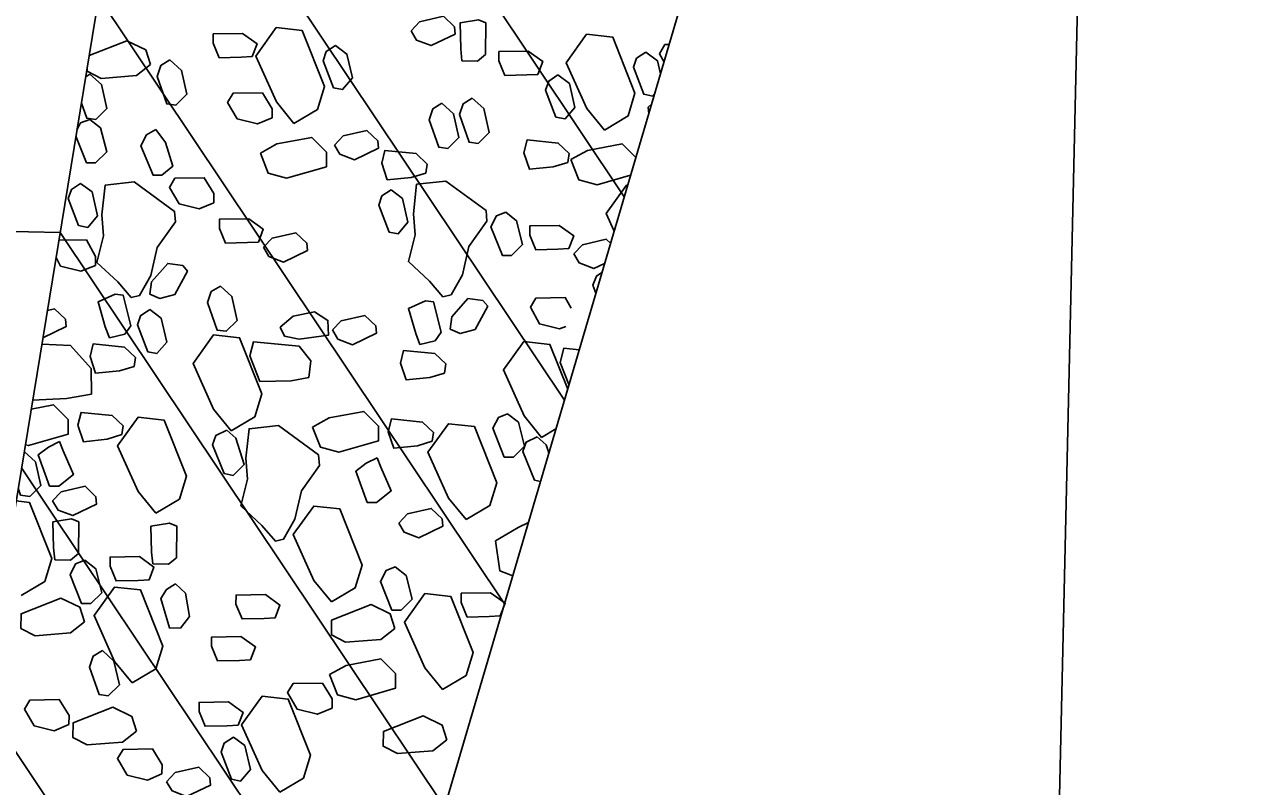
# Model space of a CAD drawing. Extents: x 2384780 to 2405432, y 547869 to 573706.
# Drawn here: x 2395733.04 to 2395770.26, y 553770.06 to 553793.46 of the extents above; entities that cross this region are included whole.
import ezdxf

# ---------------------------------------------------------------- set-up
doc = ezdxf.new("R2010")
doc.units = 0
for name, color, linetype in [('Old_Level_1', 7, 'Continuous'), ('Old_Level_10', 7, 'Continuous'), ('Old_Level_56', 7, 'Continuous'), ('Old_Level_63', 7, 'Continuous'), ('Prop Buffer Zone 1', 7, 'Continuous')]:
    doc.layers.add(name, color=color, linetype=linetype)

msp = doc.modelspace()

# ---------------------------------------------------------------- linework, layer by layer
at = {"layer": 'Old_Level_1'}
msp.add_line((2395756.774, 553806.246), (2395733.132, 553725.867), dxfattribs=at)
at = {"layer": 'Old_Level_10'}
for p, q in [((2395737.694, 553808.727), (2395751.455, 553788.164)), ((2395736.509, 553801.507), (2395749.618, 553781.919)), ((2395735.325, 553794.287), (2395747.782, 553775.674)), ((2395734.141, 553787.066), (2395745.945, 553769.428)), ((2395732.956, 553779.846), (2395744.108, 553763.183)), ((2395731.772, 553772.626), (2395742.271, 553756.938))]:
    msp.add_line(p, q, dxfattribs=at)
for points in [[(2395744.912, 553793.255), (2395745.175, 553793.535), (2395745.907, 553793.701), (2395746.244, 553793.381), (2395746.262, 553793.156), (2395745.529, 553792.802), (2395745.079, 553792.973), (2395744.912, 553793.255)], [(2395746.471, 553792.338), (2395746.436, 553792.699), (2395746.417, 553793.497), (2395746.982, 553793.591), (2395747.209, 553793.499), (2395747.198, 553792.53), (2395746.954, 553792.329), (2395746.471, 553792.338)], [(2395740.036, 553792.465), (2395739.698, 553792.447), (2395739.022, 553792.431), (2395738.837, 553792.881), (2395738.839, 553793.163), (2395739.738, 553793.178), (2395740.188, 553792.858), (2395740.036, 553792.465)], [(2395741.316, 553790.412), (2395740.778, 553791.074), (2395740.146, 553792.48), (2395740.773, 553793.354), (2395741.573, 553793.265), (2395742.257, 553791.544), (2395742.045, 553790.844), (2395741.316, 553790.412)], [(2395750.845, 553790.211), (2395750.306, 553790.873), (2395749.674, 553792.279), (2395750.301, 553793.153), (2395751.101, 553793.064), (2395751.785, 553791.343), (2395751.573, 553790.643), (2395750.845, 553790.211)], [(2395735.031, 553792.496), (2395736.188, 553792.954), (2395736.769, 553792.671), (2395736.917, 553792.22)], [(2395742.589, 553792.804), (2395742.944, 553792.54), (2395743.11, 553791.809), (2395742.809, 553791.454), (2395742.528, 553791.511), (2395742.212, 553792.337), (2395742.307, 553792.618), (2395742.589, 553792.804)], [(2395752.676, 553792.314), (2395752.534, 553792.554), (2395752.704, 553792.836), (2395752.83, 553792.838)], [(2395748.806, 553791.921), (2395748.468, 553791.903), (2395747.793, 553791.887), (2395747.607, 553792.337), (2395747.609, 553792.62), (2395748.508, 553792.634), (2395748.958, 553792.314), (2395748.806, 553791.921)], [(2395752.378, 553791.301), (2395752.337, 553791.253), (2395752.056, 553791.31), (2395751.74, 553792.136), (2395751.835, 553792.417), (2395752.117, 553792.603)], [(2395752.117, 553792.603), (2395752.472, 553792.339), (2395752.564, 553791.934)], [(2395736.917, 553792.22), (2395736.485, 553791.884), (2395735.402, 553791.795), (2395734.965, 553792.02), (2395734.965, 553792.096)], [(2395737.511, 553792.363), (2395737.867, 553792.043), (2395738.032, 553791.31), (2395737.694, 553790.975), (2395737.413, 553791.013), (2395737.115, 553791.858), (2395737.229, 553792.195), (2395737.511, 553792.363)], [(2395735.054, 553791.924), (2395735.409, 553791.605), (2395735.576, 553790.872), (2395735.236, 553790.536), (2395734.956, 553790.575), (2395734.792, 553791.039)], [(2395734.925, 553791.848), (2395735.054, 553791.924)], [(2395749.42, 553791.902), (2395749.775, 553791.638), (2395749.941, 553790.906), (2395749.64, 553790.551), (2395749.359, 553790.608), (2395749.043, 553791.434), (2395749.138, 553791.715), (2395749.42, 553791.902)], [(2395740.648, 553790.584), (2395740.197, 553790.398), (2395739.579, 553790.551), (2395739.281, 553791.058), (2395739.451, 553791.339), (2395740.351, 553791.353), (2395740.649, 553790.865), (2395740.648, 553790.584)], [(2395745.86, 553791.032), (2395746.215, 553790.713), (2395746.382, 553789.98), (2395746.043, 553789.644), (2395745.762, 553789.682), (2395745.465, 553790.527), (2395745.579, 553790.864), (2395745.86, 553791.032)], [(2395746.791, 553791.188), (2395747.146, 553790.868), (2395747.311, 553790.136), (2395746.973, 553789.801), (2395746.692, 553789.838), (2395746.395, 553790.684), (2395746.508, 553791.021), (2395746.791, 553791.188)], [(2395752.195, 553790.912), (2395752.292, 553791.007)], [(2395752.207, 553790.72), (2395752.195, 553790.912)], [(2395735.048, 553790.54), (2395735.384, 553790.276), (2395735.569, 553789.545), (2395735.23, 553789.209), (2395734.95, 553789.21), (2395734.625, 553790.019)], [(2395734.657, 553790.213), (2395734.766, 553790.429), (2395735.048, 553790.54)], [(2395737.074, 553790.228), (2395737.373, 553789.834), (2395737.595, 553789.102), (2395737.257, 553788.822), (2395736.993, 553788.823), (2395736.622, 553789.724), (2395736.792, 553790.061), (2395737.074, 553790.228)], [(2395742.561, 553789.749), (2395742.825, 553790.03), (2395743.558, 553790.196), (2395743.894, 553789.876), (2395743.911, 553789.651), (2395743.179, 553789.297), (2395742.729, 553789.468), (2395742.561, 553789.749)], [(2395740.289, 553789.505), (2395740.796, 553789.784), (2395741.865, 553789.987), (2395742.314, 553789.536), (2395742.312, 553789.085), (2395741.092, 553788.734), (2395740.53, 553788.886), (2395740.289, 553789.505)], [(2395749.727, 553789.211), (2395749.276, 553789.082), (2395748.545, 553789.009), (2395748.378, 553789.517), (2395748.473, 553789.91), (2395749.43, 553789.812), (2395749.765, 553789.493), (2395749.727, 553789.211)], [(2395749.817, 553789.304), (2395750.324, 553789.583), (2395751.393, 553789.786), (2395751.809, 553789.368)], [(2395745.365, 553788.887), (2395744.914, 553788.758), (2395744.183, 553788.686), (2395744.016, 553789.193), (2395744.11, 553789.586), (2395745.067, 553789.488), (2395745.403, 553789.169), (2395745.365, 553788.887)], [(2395751.651, 553788.83), (2395750.621, 553788.533), (2395750.058, 553788.685), (2395749.817, 553789.304)], [(2395738.862, 553787.979), (2395738.411, 553787.794), (2395737.793, 553787.946), (2395737.495, 553788.453), (2395737.664, 553788.735), (2395738.564, 553788.749), (2395738.863, 553788.26), (2395738.862, 553787.979)], [(2395745.982, 553788.647), (2395747.217, 553787.742), (2395747.243, 553787.419), (2395746.688, 553786.637), (2395746.487, 553785.772), (2395746.143, 553785.159), (2395745.889, 553785.096), (2395745.476, 553785.578), (2395744.829, 553786.175), (2395745.037, 553786.993), (2395744.984, 553787.638), (2395745.084, 553788.547), (2395745.982, 553788.647)], [(2395734.769, 553788.576), (2395735.124, 553788.312), (2395735.29, 553787.581), (2395734.988, 553787.226), (2395734.708, 553787.283), (2395734.391, 553788.109), (2395734.487, 553788.389), (2395734.769, 553788.576)], [(2395736.416, 553788.62), (2395737.651, 553787.716), (2395737.677, 553787.393), (2395737.122, 553786.61), (2395736.922, 553785.745), (2395736.578, 553785.132), (2395736.323, 553785.069), (2395735.91, 553785.551), (2395735.263, 553786.149), (2395735.471, 553786.966), (2395735.418, 553787.612), (2395735.519, 553788.52), (2395736.416, 553788.62)], [(2395744.297, 553788.375), (2395744.652, 553788.111), (2395744.818, 553787.38), (2395744.517, 553787.025), (2395744.236, 553787.082), (2395743.919, 553787.908), (2395744.015, 553788.188), (2395744.297, 553788.375)], [(2395751.145, 553787.109), (2395750.902, 553787.65), (2395751.529, 553788.524), (2395751.561, 553788.521)], [(2395747.817, 553787.694), (2395748.153, 553787.43), (2395748.338, 553786.698), (2395747.999, 553786.363), (2395747.718, 553786.363), (2395747.365, 553787.245), (2395747.536, 553787.583), (2395747.817, 553787.694)], [(2395740.225, 553786.774), (2395739.888, 553786.757), (2395739.213, 553786.741), (2395739.027, 553787.191), (2395739.028, 553787.473), (2395739.928, 553787.488), (2395740.377, 553787.167), (2395740.225, 553786.774)], [(2395749.754, 553786.573), (2395749.416, 553786.556), (2395748.741, 553786.54), (2395748.555, 553786.99), (2395748.556, 553787.272), (2395749.456, 553787.287), (2395749.905, 553786.966), (2395749.754, 553786.573)], [(2395734.101, 553786.828), (2395734.946, 553786.842), (2395735.226, 553786.336), (2395735.225, 553786.054)], [(2395740.382, 553786.615), (2395740.646, 553786.895), (2395741.377, 553787.061), (2395741.713, 553786.741), (2395741.732, 553786.516), (2395740.998, 553786.162), (2395740.549, 553786.333), (2395740.382, 553786.615)], [(2395749.91, 553786.414), (2395750.174, 553786.694), (2395750.905, 553786.86), (2395751.036, 553786.736)], [(2395750.854, 553786.119), (2395750.527, 553785.961), (2395750.077, 553786.132), (2395749.91, 553786.414)], [(2395735.225, 553786.054), (2395734.775, 553785.886), (2395734.156, 553786.039), (2395734.014, 553786.296)], [(2395736.897, 553785.174), (2395736.947, 553785.555), (2395737.442, 553786.118), (2395737.903, 553786.057), (2395738.049, 553785.885), (2395737.663, 553785.168), (2395737.199, 553785.044), (2395736.897, 553785.174)], [(2395750.585, 553785.206), (2395750.492, 553785.45), (2395750.606, 553785.731), (2395750.772, 553785.841)], [(2395739.058, 553785.424), (2395739.413, 553785.105), (2395739.579, 553784.372), (2395739.24, 553784.037), (2395738.959, 553784.074), (2395738.662, 553784.919), (2395738.776, 553785.257), (2395739.058, 553785.424)], [(2395735.654, 553783.834), (2395735.527, 553784.173), (2395735.305, 553784.939), (2395735.827, 553785.176), (2395736.07, 553785.145), (2395736.308, 553784.206), (2395736.123, 553783.949), (2395735.654, 553783.834)], [(2395745.182, 553783.633), (2395745.056, 553783.972), (2395744.833, 553784.738), (2395745.355, 553784.975), (2395745.598, 553784.944), (2395745.836, 553784.005), (2395745.651, 553783.748), (2395745.182, 553783.633)], [(2395746.114, 553784.098), (2395746.163, 553784.48), (2395746.658, 553785.043), (2395747.119, 553784.981), (2395747.265, 553784.809), (2395746.879, 553784.093), (2395746.415, 553783.968), (2395746.114, 553784.098)], [(2395749.661, 553784.183), (2395749.473, 553784.113), (2395748.854, 553784.265), (2395748.575, 553784.772), (2395748.744, 553785.053), (2395749.644, 553785.069), (2395749.825, 553784.741)], [(2395733.749, 553784.675), (2395733.968, 553784.725), (2395734.304, 553784.404), (2395734.323, 553784.179), (2395733.611, 553783.836)], [(2395736.89, 553784.701), (2395737.245, 553784.437), (2395737.411, 553783.706), (2395737.11, 553783.35), (2395736.828, 553783.408), (2395736.513, 553784.234), (2395736.608, 553784.514), (2395736.89, 553784.701)], [(2395740.898, 553784.167), (2395741.293, 553784.503), (2395741.95, 553784.632), (2395742.361, 553784.368), (2395742.378, 553783.918), (2395741.478, 553783.79), (2395741.028, 553783.885), (2395740.898, 553784.167)], [(2395742.501, 553784.077), (2395742.764, 553784.358), (2395743.496, 553784.524), (2395743.832, 553784.203), (2395743.851, 553783.978), (2395743.117, 553783.625), (2395742.669, 553783.796), (2395742.501, 553784.077)], [(2395739.39, 553780.983), (2395738.852, 553781.644), (2395738.219, 553783.05), (2395738.846, 553783.924), (2395739.647, 553783.836), (2395740.331, 553782.115), (2395740.119, 553781.414), (2395739.39, 553780.983)], [(2395733.579, 553783.645), (2395734.454, 553783.605), (2395735.089, 553782.89), (2395735.105, 553782.102)], [(2395736.411, 553782.953), (2395735.961, 553782.824), (2395735.229, 553782.751), (2395735.062, 553783.258), (2395735.157, 553783.652), (2395736.114, 553783.554), (2395736.449, 553783.235), (2395736.411, 553782.953)], [(2395741.774, 553782.621), (2395741.231, 553782.511), (2395740.275, 553782.496), (2395739.959, 553783.284), (2395740.073, 553783.715), (2395741.478, 553783.579), (2395741.833, 553783.127), (2395741.774, 553782.621)], [(2395745.939, 553782.752), (2395745.489, 553782.623), (2395744.757, 553782.55), (2395744.59, 553783.057), (2395744.685, 553783.451), (2395745.642, 553783.353), (2395745.978, 553783.034), (2395745.939, 553782.752)], [(2395748.918, 553780.782), (2395748.38, 553781.443), (2395747.747, 553782.849), (2395748.374, 553783.723), (2395749.175, 553783.635), (2395749.72, 553782.264)], [(2395749.76, 553782.401), (2395749.487, 553783.083), (2395749.601, 553783.514), (2395750.074, 553783.468)], [(2395735.105, 553782.102), (2395734.336, 553781.975), (2395733.297, 553781.925)], [(2395733.252, 553781.65), (2395733.938, 553781.781), (2395734.387, 553781.329), (2395734.385, 553780.878), (2395733.166, 553780.527), (2395733.072, 553780.552)], [(2395741.89, 553781.097), (2395742.398, 553781.377), (2395743.467, 553781.58), (2395743.915, 553781.128), (2395743.913, 553780.677), (2395742.694, 553780.326), (2395742.132, 553780.478), (2395741.89, 553781.097)], [(2395736.036, 553780.869), (2395735.585, 553780.721), (2395734.853, 553780.649), (2395734.686, 553781.155), (2395734.782, 553781.549), (2395735.738, 553781.452), (2395736.074, 553781.132), (2395736.036, 553780.869)], [(2395737.075, 553778.459), (2395736.536, 553779.12), (2395735.904, 553780.525), (2395736.531, 553781.4), (2395737.331, 553781.312), (2395738.015, 553779.591), (2395737.803, 553778.89), (2395737.075, 553778.459)], [(2395745.564, 553780.668), (2395745.113, 553780.52), (2395744.381, 553780.448), (2395744.214, 553780.954), (2395744.309, 553781.348), (2395745.266, 553781.251), (2395745.602, 553780.931), (2395745.564, 553780.668)], [(2395746.603, 553778.258), (2395746.064, 553778.919), (2395745.432, 553780.324), (2395746.059, 553781.199), (2395746.859, 553781.111), (2395747.543, 553779.39), (2395747.331, 553778.689), (2395746.603, 553778.258)], [(2395747.874, 553781.507), (2395748.21, 553781.243), (2395748.394, 553780.511), (2395748.056, 553780.176), (2395747.775, 553780.176), (2395747.421, 553781.059), (2395747.592, 553781.396), (2395747.874, 553781.507)], [(2395739.253, 553781.002), (2395739.533, 553780.757), (2395739.792, 553779.95), (2395739.454, 553779.614), (2395739.173, 553779.671), (2395738.819, 553780.553), (2395738.915, 553780.835), (2395739.253, 553781.002)], [(2395740.84, 553781.148), (2395742.075, 553780.243), (2395742.101, 553779.921), (2395741.546, 553779.138), (2395741.345, 553778.274), (2395741.001, 553777.66), (2395740.747, 553777.597), (2395740.334, 553778.079), (2395739.687, 553778.677), (2395739.895, 553779.494), (2395739.842, 553780.139), (2395739.942, 553781.048), (2395740.84, 553781.148)], [(2395749.361, 553781.044), (2395748.918, 553780.782)], [(2395734.122, 553780.651), (2395734.234, 553780.37), (2395734.549, 553779.638), (2395734.098, 553779.283), (2395733.817, 553779.284), (2395733.464, 553780.242), (2395733.784, 553780.484), (2395734.122, 553780.651)], [(2395748.887, 553779.432), (2395748.701, 553779.47), (2395748.347, 553780.352), (2395748.443, 553780.634), (2395748.781, 553780.801)], [(2395748.781, 553780.801), (2395749.061, 553780.556), (2395749.143, 553780.302)], [(2395733.038, 553780.345), (2395733.383, 553780.034), (2395733.549, 553779.301), (2395733.21, 553778.966), (2395732.928, 553779.004), (2395732.853, 553779.218)], [(2395743.872, 553780.152), (2395743.984, 553779.87), (2395744.3, 553779.139), (2395743.849, 553778.784), (2395743.568, 553778.785), (2395743.215, 553779.742), (2395743.535, 553779.985), (2395743.872, 553780.152)], [(2395733.909, 553778.834), (2395734.173, 553779.114), (2395734.905, 553779.28), (2395735.241, 553778.96), (2395735.258, 553778.735), (2395734.526, 553778.381), (2395734.077, 553778.552), (2395733.909, 553778.834)], [(2395732.789, 553778.829), (2395733.198, 553778.785), (2395733.882, 553777.063), (2395733.67, 553776.363), (2395732.942, 553775.931)], [(2395742.47, 553775.73), (2395741.931, 553776.392), (2395741.298, 553777.797), (2395741.926, 553778.672), (2395742.726, 553778.584), (2395743.41, 553776.862), (2395743.198, 553776.162), (2395742.47, 553775.73)], [(2395744.537, 553778.153), (2395744.8, 553778.434), (2395745.532, 553778.6), (2395745.869, 553778.279), (2395745.886, 553778.054), (2395745.154, 553777.7), (2395744.704, 553777.871), (2395744.537, 553778.153)], [(2395733.974, 553777.028), (2395733.938, 553777.388), (2395733.92, 553778.185), (2395734.485, 553778.28), (2395734.712, 553778.188), (2395734.701, 553777.218), (2395734.457, 553777.018), (2395733.974, 553777.028)], [(2395736.984, 553776.897), (2395736.947, 553777.256), (2395736.929, 553778.054), (2395737.495, 553778.149), (2395737.721, 553778.057), (2395737.711, 553777.088), (2395737.466, 553776.887), (2395736.984, 553776.897)], [(2395747.505, 553777.608), (2395748.201, 553778.017), (2395748.517, 553778.173)], [(2395748.034, 553776.532), (2395747.633, 553776.689), (2395747.505, 553777.608)], [(2395736.87, 553776.408), (2395736.532, 553776.39), (2395735.857, 553776.374), (2395735.672, 553776.824), (2395735.672, 553777.106), (2395736.572, 553777.121), (2395737.021, 553776.801), (2395736.87, 553776.408)], [(2395734.897, 553777.011), (2395735.233, 553776.748), (2395735.417, 553776.015), (2395735.078, 553775.679), (2395734.798, 553775.681), (2395734.445, 553776.563), (2395734.614, 553776.899), (2395734.897, 553777.011)], [(2395744.425, 553776.81), (2395744.761, 553776.547), (2395744.945, 553775.814), (2395744.607, 553775.478), (2395744.326, 553775.48), (2395743.973, 553776.362), (2395744.143, 553776.698), (2395744.425, 553776.81)], [(2395736.351, 553773.246), (2395735.812, 553773.907), (2395735.18, 553775.313), (2395735.807, 553776.188), (2395736.608, 553776.099), (2395737.291, 553774.378), (2395737.08, 553773.678), (2395736.351, 553773.246)], [(2395737.686, 553776.282), (2395737.985, 553775.998), (2395738.113, 553775.286), (2395737.831, 553774.931), (2395737.494, 553774.932), (2395737.234, 553775.833), (2395737.404, 553776.113), (2395737.686, 553776.282)], [(2395747.652, 553775.3), (2395747.314, 553775.282), (2395746.639, 553775.266), (2395746.454, 553775.716), (2395746.454, 553775.998), (2395747.354, 553776.013), (2395747.803, 553775.693), (2395747.652, 553775.3)], [(2395734.889, 553775.118), (2395734.457, 553774.782), (2395733.374, 553774.693), (2395732.938, 553774.918), (2395732.94, 553775.368), (2395734.161, 553775.851), (2395734.741, 553775.568), (2395734.889, 553775.118)], [(2395740.737, 553775.243), (2395740.399, 553775.225), (2395739.723, 553775.209), (2395739.538, 553775.66), (2395739.539, 553775.941), (2395740.439, 553775.956), (2395740.888, 553775.636), (2395740.737, 553775.243)], [(2395744.417, 553774.917), (2395743.985, 553774.581), (2395742.902, 553774.492), (2395742.467, 553774.717), (2395742.468, 553775.167), (2395743.689, 553775.65), (2395744.269, 553775.367), (2395744.417, 553774.917)], [(2395745.879, 553773.045), (2395745.34, 553773.706), (2395744.708, 553775.112), (2395745.335, 553775.987), (2395746.136, 553775.898), (2395746.82, 553774.177), (2395746.608, 553773.477), (2395745.879, 553773.045)], [(2395739.986, 553773.957), (2395739.649, 553773.939), (2395738.974, 553773.923), (2395738.788, 553774.373), (2395738.789, 553774.655), (2395739.689, 553774.67), (2395740.138, 553774.35), (2395739.986, 553773.957)], [(2395735.437, 553774.238), (2395735.792, 553773.919), (2395735.958, 553773.186), (2395735.619, 553772.851), (2395735.338, 553772.889), (2395735.041, 553773.733), (2395735.155, 553774.071), (2395735.437, 553774.238)], [(2395742.411, 553773.503), (2395742.919, 553773.782), (2395743.987, 553773.985), (2395744.437, 553773.534), (2395744.434, 553773.083), (2395743.215, 553772.732), (2395742.653, 553772.883), (2395742.411, 553773.503)], [(2395742.488, 553772.473), (2395742.038, 553772.287), (2395741.419, 553772.441), (2395741.121, 553772.948), (2395741.291, 553773.228), (2395742.192, 553773.243), (2395742.49, 553772.755), (2395742.488, 553772.473)], [(2395734.412, 553771.966), (2395733.961, 553771.78), (2395733.343, 553771.933), (2395733.045, 553772.44), (2395733.215, 553772.721), (2395734.115, 553772.736), (2395734.414, 553772.247), (2395734.412, 553771.966)], [(2395739.603, 553771.948), (2395739.265, 553771.931), (2395738.59, 553771.915), (2395738.404, 553772.365), (2395738.405, 553772.647), (2395739.306, 553772.661), (2395739.755, 553772.341), (2395739.603, 553771.948)], [(2395740.883, 553769.895), (2395740.345, 553770.557), (2395739.712, 553771.963), (2395740.34, 553772.837), (2395741.141, 553772.749), (2395741.824, 553771.028), (2395741.613, 553770.327), (2395740.883, 553769.895)], [(2395736.485, 553771.769), (2395736.053, 553771.432), (2395734.97, 553771.344), (2395734.534, 553771.569), (2395734.536, 553772.02), (2395735.757, 553772.502), (2395736.337, 553772.219), (2395736.485, 553771.769)], [(2395746.012, 553771.503), (2395745.58, 553771.166), (2395744.497, 553771.078), (2395744.061, 553771.303), (2395744.062, 553771.753), (2395745.283, 553772.236), (2395745.864, 553771.953), (2395746.012, 553771.503)], [(2395739.459, 553771.586), (2395739.814, 553771.322), (2395739.979, 553770.591), (2395739.679, 553770.235), (2395739.397, 553770.293), (2395739.082, 553771.119), (2395739.177, 553771.399), (2395739.459, 553771.586)], [(2395737.267, 553770.453), (2395736.817, 553770.267), (2395736.198, 553770.419), (2395735.9, 553770.927), (2395736.07, 553771.207), (2395736.971, 553771.222), (2395737.268, 553770.733), (2395737.267, 553770.453)], [(2395737.407, 553770.212), (2395737.67, 553770.493), (2395738.402, 553770.659), (2395738.738, 553770.339), (2395738.757, 553770.114), (2395738.024, 553769.76), (2395737.575, 553769.931), (2395737.407, 553770.212)]]:
    msp.add_lwpolyline(points, dxfattribs=at)
at = {"layer": 'Old_Level_56'}
for p, q in [((2395724.133, 553726.056), (2395738.989, 553816.623)), ((2395726.171, 553787.235), (2395734.141, 553787.066))]:
    msp.add_line(p, q, dxfattribs=at)
at = {"layer": 'Old_Level_63'}
msp.add_ellipse((2395727.45, 554021.058), major_axis=(15.712, 376.73), ratio=0.598979, dxfattribs=at)
at = {"layer": 'Prop Buffer Zone 1'}
msp.add_lwpolyline([(2395763.547, 553713.787), (2395764.889, 553772.924), (2395765.676, 553807.576)], dxfattribs=at)

doc.saveas('drawing.dxf')
